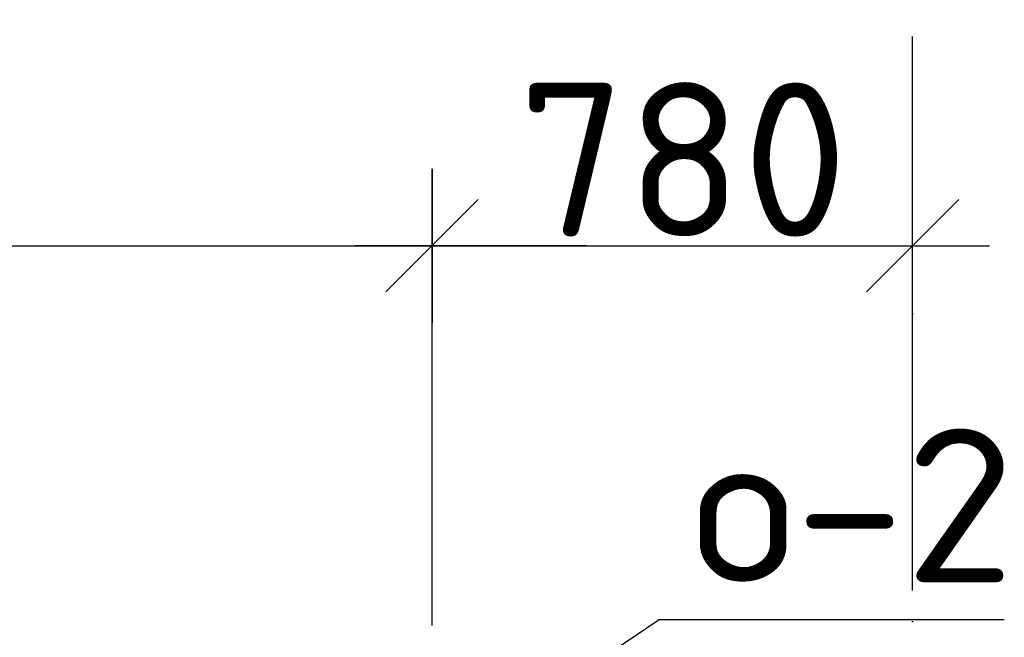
# Model space of a CAD drawing. Header units: millimetres. Extents: x 40580 to 559114, y -343730 to 81020.
# Tile 599 of 656: x 477872 to 479470, y -72259 to -71255. Entities that reach past the tile are written whole.
import ezdxf
from ezdxf.enums import TextEntityAlignment as Align

# ---------------------------------------------------------------- set-up
doc = ezdxf.new("R2010")
doc.units = ezdxf.units.MM
doc.linetypes.add('______11', pattern=[500, 400, -50, 0, -50])
doc.linetypes.add('______5', pattern=[1100, 800, -100, 100, -100])
for name, color, linetype in [('___________________', 253, '______5'), ('_______________________1', 7, 'Continuous'), ('_________________________0', 7, 'Continuous')]:
    doc.layers.add(name, color=color, linetype=linetype)
doc.styles.add('ISOCPEUR', font='isocpeur.ttf')

# ---------------------------------------------------------------- blocks, each defined once
blk = doc.blocks.new('ALL_ML_STRICH')
at = {"color": 0, "linetype": 'ByBlock', "lineweight": -2}
for p, q in [((0, -0.5), (0, 0.5)), ((-0.3, -0.3), (0.3, 0.3)), ((-1, 0), (0.5, 0))]:
    blk.add_line(p, q, dxfattribs=at)

msp = doc.modelspace()

# ---------------------------------------------------------------- linework, layer by layer
at = {"layer": '___________________', "color": 253, "linetype": '______11'}
msp.add_line((479321.3, -85185.3), (479321.3, -60083), dxfattribs=at)
msp.add_line((479321.3, -85185.3), (479321.3, -60083), dxfattribs=at)
at = {"layer": '_______________________1', "color": 7, "linetype": 'Continuous'}
for p, q in [((473741.3, -71622.4), (478541.3, -71622.4)), ((478541.3, -71622.4), (479321.3, -71622.4))]:
    msp.add_line(p, q, dxfattribs=at)
at = {"layer": '_______________________1', "color": 253, "linetype": 'Continuous'}
for p, q in [((478541.3, -72239.6), (478541.3, -71622.4)), ((478541.3, -72239.6), (478541.3, -71622.4)), ((479321.3, -72049.6), (479321.3, -71622.4))]:
    msp.add_line(p, q, dxfattribs=at)
at = {"layer": '_________________________0', "color": 7, "linetype": 'Continuous'}
for p, q in [((478479.2, -72519.6), (478910.1, -72229.4)), ((478910.1, -72229.4), (479470.1, -72229.4))]:
    msp.add_line(p, q, dxfattribs=at)

# ---------------------------------------------------------------- block references
at = {"layer": '_______________________1', "color": 7, "linetype": 'Continuous', "xscale": 250, "yscale": 250, "zscale": 250}
for p in [(478541.3, -71622.4), (479321.3, -71622.4)]:
    msp.add_blockref('ALL_ML_STRICH', p, dxfattribs=at)
at = {"layer": '_______________________1', "color": 7, "linetype": 'Continuous', "xscale": 250, "yscale": 250, "zscale": 250, "rotation": 180}
msp.add_blockref('ALL_ML_STRICH', (478541.3, -71622.4), dxfattribs=at)

# ---------------------------------------------------------------- texts
at = {"layer": '_______________________1', "color": 7, "style": 'ISOCPEUR'}
msp.add_text('780', height=250, dxfattribs=at).set_placement((478681.3, -71607.4))
at = {"layer": '_________________________0', "color": 7, "linetype": 'Continuous', "style": 'ISOCPEUR'}
msp.add_text('о-2', height=250, dxfattribs=at).set_placement((478962.6, -72169.4), (479487.6, -72169.4), align=Align.FIT)

doc.saveas('drawing.dxf')
